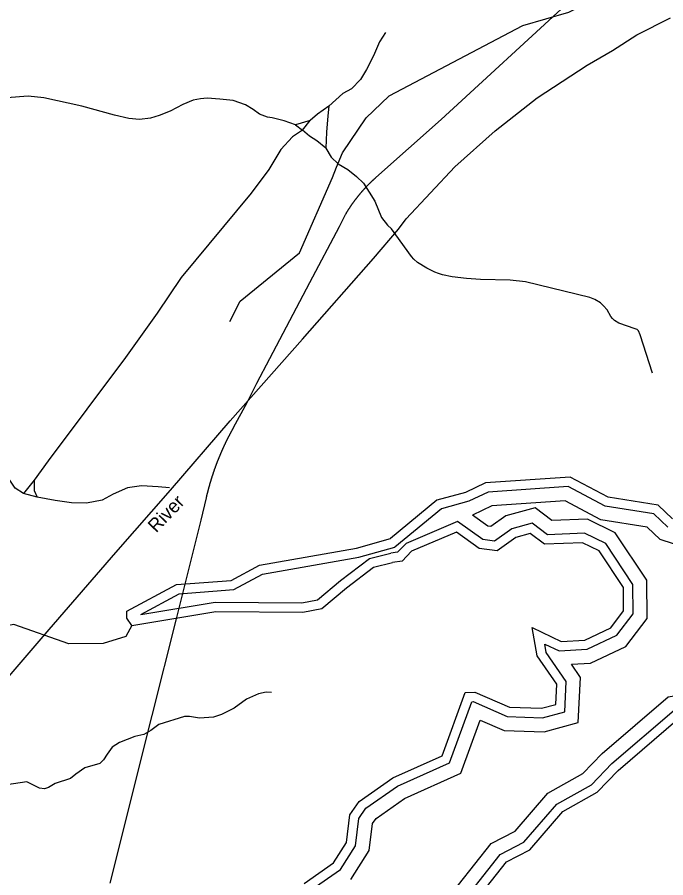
# Model space of a CAD drawing. Extents: x 2104537 to 2336408, y 34176 to 229611.
# Drawn here: x 2300447 to 2304991, y 105215 to 111242 of the extents above; entities that cross this region are included whole.
import ezdxf

# ---------------------------------------------------------------- set-up
doc = ezdxf.new("R2010")
doc.units = 0
for name, color, linetype in [('Exist Boundary Land Use Reservation Military US Department of Defense', 7, 'Continuous'), ('Exist Hydrographic Buffer Line', 7, 'Continuous'), ('Exist Hydrographic Creek Single Shore', 7, 'Continuous'), ('Exist Hydrographic Lake Shore', 7, 'Continuous'), ('Exist Hydrographic Misc Water Feature', 7, 'Continuous'), ('Exist Road Non-System Type 51', 7, 'Continuous'), ('Exist Road Primary NC Attributed', 7, 'Continuous'), ('Exist Road Primary NC Label', 7, 'Continuous')]:
    doc.layers.add(name, color=color, linetype=linetype)

msp = doc.modelspace()

# ---------------------------------------------------------------- linework, layer by layer
at = {"layer": 'Exist Boundary Land Use Reservation Military US Department of Defense'}
for points in [[(2302944.1, 110105.1), (2302945.4, 110106.5), (2302947, 110107.8), (2302948.4, 110109.2), (2302949.9, 110110.5), (2302951.5, 110111.9), (2302953, 110113.2), (2302954.4, 110114.5), (2302956, 110115.9), (2302957.5, 110117.2), (2302958.9, 110118.5), (2303417.6, 110524.8), (2304316.1, 111351.8), (2305230.5, 112154.1)], [(2302811.7, 109958.2), (2302812.9, 109959.8), (2302814.1, 109961.4), (2302815.4, 109963), (2302816.6, 109964.6), (2302817.6, 109966.2), (2302818.9, 109967.8), (2302820.3, 109969.4), (2302821.5, 109970.9), (2302822.8, 109972.5), (2302824, 109974.1), (2302825.2, 109975.7), (2302826.4, 109977.3), (2302827.7, 109978.8), (2302828.7, 109980.4), (2302829.9, 109982), (2302831.2, 109983.6), (2302832.4, 109985.1), (2302833.6, 109986.7), (2302834.8, 109988.2), (2302836.3, 109989.8), (2302837.5, 109991.4), (2302838.7, 109992.9), (2302840, 109994.5), (2302841.4, 109996), (2302842.6, 109997.6), (2302843.9, 109999.1), (2302845.1, 110000.7), (2302846.5, 110002.2), (2302847.8, 110003.7), (2302849, 110005.3), (2302850.2, 110006.8), (2302851.5, 110008.3), (2302852.9, 110009.9), (2302854.1, 110011.4), (2302855.4, 110012.9), (2302856.8, 110014.4), (2302858, 110015.9), (2302859.3, 110017.5), (2302860.7, 110019), (2302861.9, 110020.5), (2302863.1, 110022), (2302864.4, 110023.5), (2302866, 110025), (2302867.2, 110026.5), (2302868.5, 110028), (2302869.9, 110029.5), (2302871.1, 110031), (2302872.4, 110032.5), (2302874, 110034), (2302875.2, 110035.5), (2302876.5, 110036.9), (2302877.9, 110038.4), (2302879.1, 110039.9), (2302880.8, 110041.4), (2302882, 110042.9), (2302883.2, 110044.3), (2302884.7, 110045.8), (2302885.9, 110047.3), (2302887.5, 110048.7), (2302888.8, 110050.2), (2302890.2, 110051.7), (2302891.4, 110053.1), (2302892.9, 110054.6), (2302894.1, 110056), (2302895.7, 110057.5), (2302897, 110058.9), (2302898.4, 110060.3), (2302899.6, 110061.8), (2302901.3, 110063.2), (2302902.5, 110064.7), (2302904, 110066.1), (2302905.4, 110067.5), (2302906.6, 110068.9), (2302908.3, 110070.4), (2302909.5, 110071.8), (2302910.9, 110073.2), (2302912.4, 110074.6), (2302913.8, 110076), (2302915.2, 110077.5), (2302916.7, 110078.9), (2302917.9, 110080.3), (2302919.5, 110081.7), (2302921, 110083.1), (2302922.2, 110084.5), (2302923.6, 110085.9), (2302925.3, 110087.3), (2302926.7, 110088.7), (2302927.9, 110090), (2302929.4, 110091.4), (2302931, 110092.8), (2302932.5, 110094.2), (2302933.9, 110095.6), (2302935.1, 110096.9), (2302936.8, 110098.3), (2302938.2, 110099.7), (2302939.6, 110101), (2302941.3, 110102.4), (2302942.7, 110103.8), (2302944.1, 110105.1)], [(2301929.1, 108305.1), (2301930.2, 108306.9), (2301931, 108308.7), (2301932, 108310.4), (2301933, 108312.2), (2301933.6, 108314), (2301934.7, 108315.8), (2301935.7, 108317.5), (2301936.5, 108319.3), (2301937.5, 108321.1), (2301938.4, 108322.8), (2301939.4, 108324.6), (2301940.2, 108326.4), (2301941.2, 108328.2), (2301942.3, 108329.9), (2301943.3, 108331.7), (2301943.9, 108333.5), (2301944.9, 108335.2), (2301945.9, 108337), (2301947, 108338.7), (2301948, 108340.5), (2301948.6, 108342.2), (2301949.6, 108344), (2301950.7, 108345.8), (2301951.7, 108347.5), (2301952.7, 108349.3), (2301953.5, 108351), (2301954.4, 108352.8), (2301955.4, 108354.5), (2301956.4, 108356.3), (2301957.4, 108358), (2301958.5, 108359.8), (2301959.5, 108361.5), (2301960.5, 108363.3), (2301961.5, 108365), (2301963, 108368.1), (2302056.9, 108544.4), (2302126.6, 108677.8), (2302217.4, 108851.8), (2302497.9, 109383.8), (2302704.8, 109777.3), (2302747.5, 109861), (2302748.7, 109863.3), (2302749.8, 109865), (2302750.8, 109866.7), (2302752, 109868.4), (2302753, 109870.1), (2302753.9, 109871.8), (2302754.9, 109873.6), (2302755.9, 109875.3), (2302756.9, 109877), (2302758, 109878.7), (2302759.2, 109880.4), (2302760.2, 109882.1), (2302761.2, 109883.8), (2302762.3, 109885.5), (2302763.3, 109887.2), (2302764.5, 109888.9), (2302765.5, 109890.6), (2302766.4, 109892.3), (2302767.4, 109893.9), (2302768.6, 109895.6), (2302769.6, 109897.3), (2302770.7, 109899), (2302771.9, 109900.7), (2302772.9, 109902.4), (2302773.9, 109904), (2302775.2, 109905.7), (2302776.2, 109907.4), (2302777.4, 109909.1), (2302778.5, 109910.7), (2302779.5, 109912.4), (2302780.7, 109914.1), (2302781.7, 109915.7), (2302783, 109917.4), (2302784, 109919), (2302785.2, 109920.7), (2302786.3, 109922.3), (2302787.5, 109924), (2302788.5, 109925.6), (2302789.7, 109927.3), (2302790.8, 109928.9), (2302792, 109930.6), (2302793.2, 109932.2), (2302794.2, 109933.9), (2302795.5, 109935.5), (2302796.5, 109937.1), (2302797.7, 109938.8), (2302799, 109940.4), (2302800, 109942), (2302801.2, 109943.6), (2302802.5, 109945.3), (2302803.5, 109946.9), (2302804.7, 109948.5), (2302805.9, 109950.1), (2302807, 109951.7), (2302808.2, 109953.4), (2302809.4, 109955), (2302810.7, 109956.6), (2302811.7, 109958.2)], [(2301849, 108126.3), (2301849.8, 108128.2), (2301850.4, 108130.1), (2301851.2, 108131.9), (2301852, 108133.8), (2301852.6, 108135.7), (2301853.5, 108137.5), (2301854.3, 108139.4), (2301854.9, 108141.2), (2301855.7, 108143.1), (2301856.5, 108145), (2301857.2, 108146.8), (2301858, 108148.7), (2301858.6, 108150.5), (2301859.4, 108152.4), (2301860.2, 108154.2), (2301860.9, 108156.1), (2301861.7, 108157.9), (2301862.5, 108159.8), (2301863.1, 108161.6), (2301863.9, 108163.5), (2301864.7, 108165.3), (2301865.4, 108167.2), (2301866.2, 108169), (2301867, 108170.9), (2301867.6, 108172.7), (2301868.4, 108174.6), (2301869.3, 108176.4), (2301869.9, 108178.3), (2301870.7, 108180.1), (2301871.5, 108181.9), (2301872.5, 108183.8), (2301873.2, 108185.6), (2301874, 108187.5), (2301874.8, 108189.3), (2301875.4, 108191.1), (2301876.2, 108193), (2301877.3, 108194.8), (2301877.9, 108196.7), (2301878.7, 108198.5), (2301879.5, 108200.3), (2301880.1, 108202.2), (2301881.2, 108204), (2301882, 108205.8), (2301882.8, 108207.6), (2301883.4, 108209.5), (2301884.2, 108211.3), (2301885.3, 108213.1), (2301885.9, 108215), (2301886.7, 108216.8), (2301887.5, 108218.6), (2301888.5, 108220.4), (2301889.1, 108222.2), (2301890, 108224.1), (2301891, 108225.9), (2301891.6, 108227.7), (2301892.4, 108229.5), (2301893.5, 108231.3), (2301894.3, 108233.2), (2301894.9, 108235), (2301895.9, 108236.8), (2301896.7, 108238.6), (2301897.4, 108240.4), (2301898.4, 108242.2), (2301899.2, 108244.1), (2301900.2, 108245.9), (2301901, 108247.7), (2301901.7, 108249.5), (2301902.7, 108251.3), (2301903.5, 108253.1), (2301904.5, 108254.9), (2301905.1, 108256.7), (2301906.2, 108258.5), (2301907, 108260.3), (2301907.6, 108262.1), (2301908.6, 108263.9), (2301909.4, 108265.7), (2301910.5, 108267.5), (2301911.3, 108269.3), (2301912.1, 108271.1), (2301912.9, 108272.9), (2301914, 108274.7), (2301914.8, 108276.5), (2301915.6, 108278.3), (2301916.6, 108280.1), (2301917.4, 108281.9), (2301918.5, 108283.7), (2301919.3, 108285.5), (2301920.1, 108287.3), (2301920.9, 108289.1), (2301922, 108290.8), (2301923, 108292.6), (2301923.6, 108294.4), (2301924.6, 108296.2), (2301925.4, 108298), (2301926.5, 108299.8), (2301927.5, 108301.5), (2301928.1, 108303.3), (2301929.1, 108305.1)], [(2301787.6, 107938.2), (2301788.3, 107940.1), (2301788.7, 107942.1), (2301789.3, 107944), (2301789.7, 107945.9), (2301790.1, 107947.9), (2301790.7, 107949.8), (2301791.5, 107951.7), (2301792, 107953.6), (2301792.4, 107955.6), (2301793, 107957.5), (2301793.4, 107959.4), (2301794, 107961.3), (2301794.4, 107963.3), (2301795.2, 107965.2), (2301795.6, 107967.1), (2301796.3, 107969), (2301796.7, 107971), (2301797.3, 107972.9), (2301797.9, 107974.8), (2301798.5, 107976.7), (2301798.9, 107978.6), (2301799.5, 107980.6), (2301800.2, 107982.5), (2301800.8, 107984.4), (2301801.2, 107986.3), (2301802, 107988.2), (2301802.4, 107990.1), (2301803, 107992.1), (2301803.4, 107994), (2301804.3, 107995.9), (2301804.7, 107997.8), (2301805.3, 107999.7), (2301805.9, 108001.6), (2301806.5, 108003.5), (2301806.9, 108005.4), (2301807.7, 108007.4), (2301808.2, 108009.3), (2301809, 108011.2), (2301809.4, 108013.1), (2301810, 108015), (2301810.6, 108016.9), (2301811.2, 108018.8), (2301811.8, 108020.7), (2301812.5, 108022.6), (2301812.9, 108024.5), (2301813.7, 108026.4), (2301814.1, 108028.3), (2301814.9, 108030.2), (2301815.5, 108032.1), (2301816.2, 108034), (2301816.8, 108035.9), (2301817.4, 108037.8), (2301818, 108039.7), (2301818.6, 108041.6), (2301819.2, 108043.5), (2301820, 108045.4), (2301820.5, 108047.3), (2301821.3, 108049.2), (2301821.7, 108051.1), (2301822.5, 108053), (2301823.1, 108054.9), (2301823.7, 108056.8), (2301824.4, 108058.7), (2301825, 108060.6), (2301825.8, 108062.5), (2301826.4, 108064.4), (2301827, 108066.3), (2301827.6, 108068.1), (2301828.5, 108070), (2301828.9, 108071.9), (2301829.7, 108073.8), (2301830.1, 108075.7), (2301830.9, 108077.6), (2301831.7, 108079.5), (2301832.1, 108081.3), (2301833, 108083.2), (2301833.8, 108085.1), (2301834.4, 108087), (2301835, 108088.9), (2301835.6, 108090.8), (2301836.5, 108092.6), (2301836.9, 108094.5), (2301837.7, 108096.4), (2301838.5, 108098.3), (2301839.1, 108100.1), (2301839.9, 108102), (2301840.3, 108103.9), (2301841.2, 108105.8), (2301842, 108107.6), (2301842.6, 108109.5), (2301843.4, 108111.4), (2301844, 108113.3), (2301844.7, 108115.1), (2301845.5, 108117), (2301846.3, 108118.9), (2301846.9, 108120.7), (2301847.7, 108122.6), (2301848.1, 108124.5), (2301849, 108126.3)], [(2301097.6, 105176.7), (2301392.5, 106351.8), (2301563.5, 107029.1), (2301736.4, 107719), (2301772.5, 107875.4), (2301772.7, 107878), (2301772.9, 107880), (2301773.5, 107882), (2301773.9, 107883.9), (2301774.5, 107885.8), (2301774.9, 107887.8), (2301775.3, 107889.7), (2301775.8, 107891.7), (2301776.2, 107893.6), (2301776.8, 107895.6), (2301777.2, 107897.5), (2301777.6, 107899.5), (2301778.2, 107901.4), (2301778.6, 107903.3), (2301779.2, 107905.3), (2301779.7, 107907.2), (2301780.3, 107909.2), (2301780.7, 107911.1), (2301781.3, 107913), (2301781.7, 107915), (2301782.1, 107916.9), (2301782.5, 107918.8), (2301782.9, 107920.8), (2301783.8, 107922.7), (2301784, 107924.7), (2301784.8, 107926.6), (2301785.2, 107928.5), (2301785.6, 107930.5), (2301786.2, 107932.4), (2301786.6, 107934.3), (2301787.2, 107936.3), (2301787.6, 107938.2)]]:
    msp.add_lwpolyline(points, dxfattribs=at)
at = {"layer": 'Exist Hydrographic Buffer Line'}
for points in [[(2307790.8, 109500.9), (2307631.7, 109383.1), (2307628.5, 109374), (2307630.6, 109350.5), (2307739, 109189.7), (2307767.3, 108954.2), (2307468.4, 108823.8), (2307301.9, 108890.7), (2307025.3, 108947.1), (2307026.6, 108914.1), (2306621.2, 108776.7), (2306214.4, 108525.9), (2305970.6, 108475.5), (2305963.8, 108118.8), (2305601.5, 107666.5), (2305137.9, 107523.5), (2304952.2, 107583.2), (2304861.1, 107671.4), (2304535.8, 107722.7), (2304284.8, 107854.1), (2303771.4, 107819.7), (2303637.8, 107755.2)], [(2305004.2, 107669.9), (2304907.2, 107763.8), (2304567.1, 107817.4), (2304305.9, 107954.2), (2303745.8, 107916.6), (2303610.9, 107851.5), (2303418.5, 107799.8), (2303092.7, 107531.4)], [(2303160.1, 105770.9), (2303554.1, 105947.6), (2303690.1, 106319.4), (2303858.1, 106246.3), (2304138.7, 106236.9), (2304377.8, 106301.1), (2304393.4, 106617.1), (2304329.9, 106709.8), (2304464.1, 106717.8), (2304712, 106834.2), (2304860.5, 107029.6), (2304857.5, 107298.2), (2304637.2, 107631.3), (2304443.2, 107727.2), (2304192.6, 107717.3), (2304075.2, 107805.1), (2303869.7, 107749.8), (2303765.4, 107675.5), (2303745.2, 107677.9), (2303637.8, 107755.2)], [(2303111.2, 105856.8), (2303476, 106020.4), (2303632.4, 106448), (2303640.5, 106448.3), (2303880.2, 106344), (2304127.4, 106335.7), (2304283.1, 106377.5), (2304293.5, 106588.8), (2304153.1, 106793.5), (2304142.7, 106852), (2304243.6, 106803.2), (2304439.4, 106814.9), (2304648.3, 106913), (2304761.7, 107062.2), (2304759.4, 107268.1), (2304569.8, 107554.9), (2304422, 107627.9), (2304161.6, 107617.6), (2304054.6, 107697.6), (2303912.4, 107659.3), (2303791.5, 107573.3), (2303708.4, 107583.1), (2303532.3, 107709.9), (2303170.8, 107556.4), (2303111.5, 107494.9), (2303063.4, 107488.4)], [(2301312.3, 107059.6), (2301581.6, 107204.2), (2301964.8, 107232.9), (2302165.8, 107342.1), (2302839.5, 107459.6), (2303092.7, 107531.4)], [(2301312.3, 107059.6), (2301833.7, 107145.2), (2302440.5, 107140.1), (2302550.7, 107162.4), (2302712.9, 107297), (2302914.6, 107450.9), (2303063.4, 107488.4)], [(2303027.5, 104608), (2303262.1, 104724), (2303360.1, 104844.6), (2303423.7, 105020), (2303767.2, 105454.7), (2303935.2, 105541.6), (2304164.5, 105807.9), (2304408.6, 105944.4), (2304545.2, 106086.1), (2305006.5, 106481.9), (2305216.7, 106517.7), (2305278.6, 106475.4)], [(2303067, 104517.7), (2303325, 104645.3), (2303447, 104795.4), (2303510.8, 104971.5), (2303831.2, 105377), (2303997.4, 105463), (2304227.8, 105730.5), (2304469.3, 105865.6), (2304612.8, 106014.4), (2305049.9, 106389.4), (2305194, 106414), (2305288.3, 106349.7), (2305430.9, 106082.3), (2305428.3, 105976.8)], [(2302507, 105130), (2302712.3, 105272.4), (2302817.4, 105438.8), (2302840.1, 105630.2), (2302890.1, 105701.2), (2303111.2, 105856.8)], [(2302784.8, 105202.9), (2302912.5, 105405.1), (2302934.9, 105593.9), (2302960.7, 105630.5), (2303160.1, 105770.9)]]:
    msp.add_lwpolyline(points, dxfattribs=at)
at = {"layer": 'Exist Hydrographic Creek Single Shore'}
msp.add_lwpolyline([(2301248.9, 106982.7), (2301207.9, 106904.7), (2301049.8, 106855.3), (2300808.8, 106853.4), (2300423.8, 106988.7), (2300373.9, 106979.9)], dxfattribs=at)
at = {"layer": 'Exist Hydrographic Lake Shore'}
for points in [[(2305038.9, 107727.6), (2304938, 107825.4), (2304588, 107880.5), (2304319.9, 108020.9), (2303728.8, 107981.2), (2303587.9, 107913.3), (2303387.8, 107859.5), (2303061.5, 107590.8)], [(2303078.6, 105914.1), (2303423.9, 106068.9), (2303585.9, 106511.8), (2303652.9, 106514.4), (2303894.9, 106409.2), (2304119.8, 106401.6), (2304219.9, 106428.5), (2304226.9, 106569.9), (2304090.9, 106768.1), (2304055.8, 106966.9), (2304256.8, 106869.8), (2304422.9, 106879.6), (2304605.8, 106965.6), (2304695.8, 107084), (2304694, 107248), (2304524.8, 107503.9), (2304407.9, 107561.6), (2304140.9, 107551.1), (2304040.9, 107626), (2303940.8, 107599), (2303809, 107505.2), (2303683.9, 107520), (2303523.9, 107635.1), (2303208.8, 107501.3), (2303142.9, 107433), (2303075.9, 107423.8)], [(2301248.9, 106982.7), (2301214.8, 107032.6), (2301214.8, 107081.7), (2301562.8, 107268.6), (2301945.9, 107297.3), (2302143.9, 107404.9), (2302824.9, 107523.6), (2303061.5, 107590.8)], [(2301248.9, 106982.7), (2301838.8, 107079.6), (2302446.8, 107074.4), (2302579.9, 107101.4), (2302753.8, 107245.6), (2302943.6, 107390.6), (2303075.9, 107423.8)], [(2303093.3, 104457.5), (2303366.9, 104592.8), (2303504.9, 104762.7), (2303568.8, 104939.1), (2303874, 105325.2), (2304038.8, 105410.5), (2304269.9, 105678.9), (2304509.8, 105813.1), (2304657.9, 105966.6), (2305078.8, 106327.8)], [(2302456.8, 105175.1), (2302663.9, 105318.7), (2302754, 105461.3), (2302776.9, 105654.4), (2302843, 105748.2), (2303078.6, 105914.1)]]:
    msp.add_lwpolyline(points, dxfattribs=at)
at = {"layer": 'Exist Hydrographic Misc Water Feature'}
for points in [[(2305401.8, 111939.6), (2304582.8, 111411.7), (2304309.9, 111276.2), (2303985.9, 111181.4), (2303049.9, 110688.3)], [(2301936.8, 109111.3), (2302009.8, 109254.2), (2302423.8, 109590.7), (2302655.1, 110119.8), (2302683.8, 110192.4), (2302724.8, 110293.3), (2302892.8, 110536.7), (2303049.9, 110688.3)]]:
    msp.add_lwpolyline(points, dxfattribs=at)
at = {"layer": 'Exist Road Non-System Type 51'}
for p, q in [((2302500.2, 110517.7), (2302396.7, 110488.9)), ((2302396.7, 110488.9), (2302445.2, 110451.2)), ((2302445.2, 110451.2), (2302500.2, 110517.7)), ((2300566.4, 107998.5), (2300491.4, 107905.5)), ((2300585.7, 107880.4), (2300491.4, 107905.5))]:
    msp.add_line(p, q, dxfattribs=at)
for points in [[(2303026.4, 111135.7), (2302984.5, 111069.3), (2302943.2, 110970.7), (2302894.5, 110876.2), (2302853.1, 110805.8), (2302789.9, 110741.1), (2302728.3, 110708.5), (2302631.1, 110619.2)], [(2302396.7, 110488.9), (2302316.2, 110515.7), (2302232.3, 110537), (2302199.9, 110542.5), (2302143.9, 110562), (2302099.6, 110595.6), (2302045.1, 110628.8), (2301958.8, 110658), (2301866.5, 110669), (2301778.4, 110674), (2301730.4, 110671.3), (2301678.7, 110660.8), (2301607, 110630), (2301519.5, 110585.1), (2301441.8, 110554.2), (2301379.8, 110535.7), (2301304.2, 110526.6), (2301228.2, 110532), (2301127.9, 110554.9), (2300898.9, 110618.1), (2300632.4, 110677.3), (2300524, 110687.9), (2300374.3, 110678.4), (2300174.5, 110644.5)], [(2302631.1, 110619.2), (2302550, 110562.3), (2302500.2, 110517.7)], [(2302631.1, 110619.2), (2302622.2, 110551.1), (2302613.5, 110437.1), (2302608.7, 110325)], [(2302445.2, 110451.2), (2302375.7, 110404.3), (2302292.7, 110315.7), (2302210.3, 110176.6), (2302086, 110009.4), (2301594.4, 109418), (2301427.3, 109169.9), (2301204.8, 108857.7), (2300662.8, 108135.4), (2300566.4, 107998.5)], [(2302608.7, 110325), (2302546.1, 110376.4), (2302495.5, 110409.5), (2302445.2, 110451.2)], [(2302608.7, 110325), (2302647.5, 110261.3), (2302695.8, 110215.8), (2302764.2, 110174.8), (2302825, 110127.4), (2302873.3, 110079.9), (2302952.8, 109952.7), (2303000.2, 109839.3), (2303040.3, 109785), (2303068.6, 109758.9)], [(2300491.4, 107905.5), (2300432.8, 107942.7), (2300396.1, 107998.5), (2300265.8, 108215.2), (2300184.4, 108332.2), (2300119.6, 108403.7), (2300074.7, 108475), (2300053.5, 108584.7), (2299995.8, 108736), (2299925.6, 108941.4), (2299886.8, 109193), (2299845.7, 109290.6), (2299778.6, 109397.8), (2299664, 109598.5), (2299594.6, 109741.8), (2299497.5, 109844.7), (2299410.2, 109943.8)], [(2304898.4, 108749), (2304811.3, 109017), (2304799.4, 109044.7), (2304790.1, 109054.6), (2304777.1, 109060.6), (2304663, 109098.4), (2304630.8, 109118.2), (2304617.8, 109130.8), (2304607, 109146.1), (2304580.2, 109192.3), (2304554.8, 109220.9), (2304532.7, 109242), (2304494.7, 109265.1), (2304458.3, 109279.7), (2304008, 109388), (2303899.9, 109399.8), (2303693.9, 109404.8), (2303593.9, 109412.7), (2303494, 109424.2), (2303425.8, 109437.9), (2303398.2, 109447), (2303373.6, 109455.9), (2303315.7, 109483.8), (2303251.4, 109523.6), (2303225.2, 109547.5), (2303209.1, 109565.2), (2303068.6, 109758.9)], [(2300566.4, 107998.5), (2300565, 107926.4), (2300585.7, 107880.4)], [(2301514, 107946.5), (2301434.7, 107953.9), (2301318.7, 107958.8), (2301219.1, 107945.6), (2301119.2, 107902.6), (2301041.9, 107859.4), (2300932, 107838.6), (2300826.1, 107841.3), (2300711.9, 107856), (2300585.7, 107880.4)], [(2302228.9, 106512.5), (2302191.2, 106514.2), (2302137.3, 106503.7), (2302053.6, 106466.6), (2301966.1, 106403.7), (2301878.6, 106358.8), (2301820.9, 106340.2), (2301723, 106332.9), (2301655, 106344.4), (2301618.9, 106343.8), (2301439.4, 106287.9), (2301383.8, 106245.3), (2301334.1, 106218.7), (2301270.5, 106203.9), (2301162.8, 106162.7), (2301111.3, 106130.2), (2301075.9, 106080), (2301052.2, 106041.5), (2301024.5, 106015.4), (2300920.9, 105984), (2300857.4, 105939.6), (2300819.7, 105909.2), (2300711.8, 105875.8), (2300666.3, 105847.2), (2300638.6, 105836.9), (2300602.3, 105842.8), (2300513.9, 105885.5), (2300278, 105851)]]:
    msp.add_lwpolyline(points, dxfattribs=at)
at = {"layer": 'Exist Road Primary NC Attributed'}
msp.add_lwpolyline([(2298846.7, 104859.9), (2299467.3, 105568.2), (2299950.9, 106124.9), (2300361.7, 106594.2), (2300670.6, 106952.7), (2301136.7, 107492), (2301521.3, 107929.2), (2301937.9, 108415.9), (2302444.9, 108987.2), (2302943.1, 109552.7), (2303117.9, 109756.7), (2303172.7, 109831), (2303512.2, 110193.3), (2303795.1, 110446.1), (2304089.3, 110676.4), (2304440.2, 110906.6), (2304617.5, 111008.5), (2304787.2, 111117.9), (2305024.9, 111238.7)], dxfattribs=at)

# ---------------------------------------------------------------- texts
at = {"layer": 'Exist Road Primary NC Label'}
msp.add_text('River', height=95, rotation=46.15891, dxfattribs=at).set_placement((2301420.6, 107625.9))

doc.saveas('drawing.dxf')
